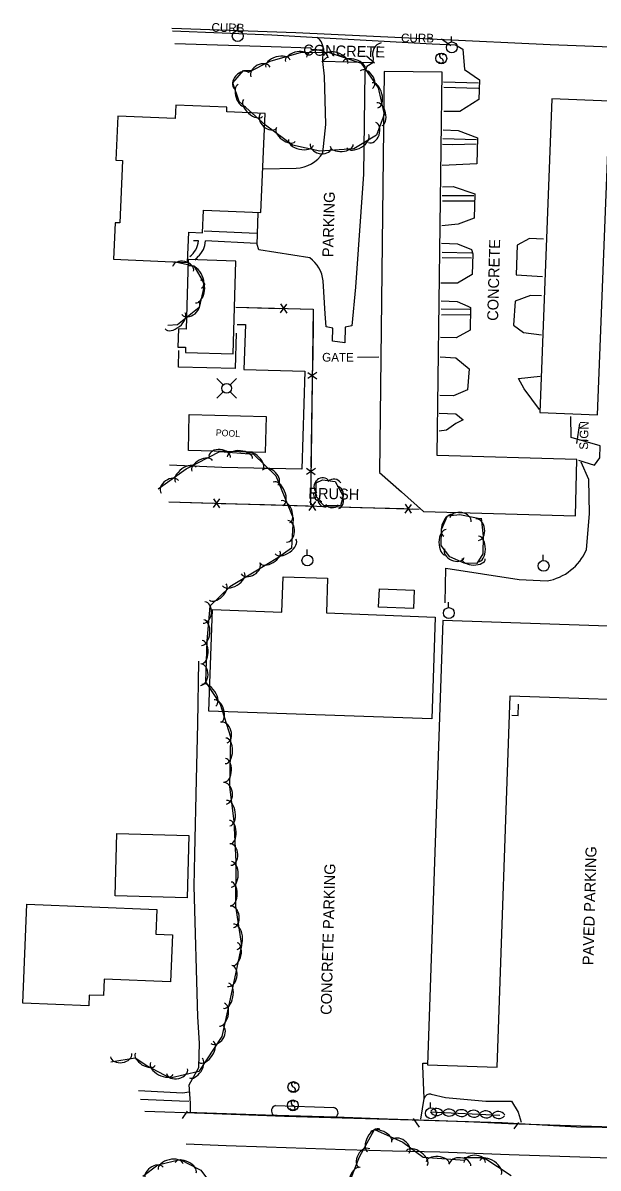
# Model space of a CAD drawing. Extents: x 978516 to 993312, y 1836504 to 1846212.
# Drawn here: x 992123 to 992388, y 1843389 to 1843914 of the extents above; entities that cross this region are included whole.
import ezdxf

# ---------------------------------------------------------------- set-up
doc = ezdxf.new("R2010")
doc.units = 0
for name, color, linetype in [('S_BUILDING', 7, 'Continuous'), ('S_CURB', 7, 'Continuous'), ('S_CURB_ANNOT', 7, 'Continuous'), ('S_EDGE_PAVEMENT', 7, 'Continuous'), ('S_FENCE', 7, 'Continuous'), ('S_GATE_ANNOT', 7, 'Continuous'), ('S_MISC_STRUCTURES', 7, 'Continuous'), ('S_MISC_STRUCTURES_ANNOT', 7, 'Continuous'), ('S_PARKING', 7, 'Continuous'), ('S_PARKING_ANNOT', 7, 'Continuous'), ('S_PAVEMENT_CROWN', 7, 'Continuous'), ('S_SHOULDER', 7, 'Continuous'), ('S_SIDEWALK', 7, 'Continuous'), ('S_SIGN', 7, 'Continuous'), ('S_SIGN_ANNOT', 7, 'Continuous'), ('S_TREE', 7, 'Continuous'), ('S_TREE_ANNOT', 7, 'Continuous'), ('S_UTILITY_POLE', 7, 'Continuous')]:
    doc.layers.add(name, color=color, linetype=linetype)

msp = doc.modelspace()

# ---------------------------------------------------------------- linework, layer by layer
at = {"layer": 'S_BUILDING'}
for points in [[(992289.36, 1843891.84), (992287.17, 1843707.89), (992297.28, 1843698.9), (992307.34, 1843690), (992377.22, 1843687.88), (992377.73, 1843713.8), (992313.63, 1843715.68), (992315.98, 1843891.53)], [(992165.07, 1843805.67), (992199.02, 1843804.2), (992199.63, 1843818.16), (992205.93, 1843817.89), (992206.37, 1843828.23), (992232.65, 1843827.1), (992234.62, 1843872.63), (992217.06, 1843873.38), (992217.15, 1843875.45), (992193.63, 1843876.47), (992193.37, 1843870.3), (992167.04, 1843871.44), (992166.16, 1843851.1), (992169.18, 1843850.97), (992167.94, 1843822.37), (992165.79, 1843822.46)], [(992387.29, 1843734.31), (992392.86, 1843878.32), (992366.3, 1843879.35), (992360.72, 1843735.34)], [(992219.91, 1843762.31), (992221.21, 1843804.87), (992199.39, 1843805.53), (992198.42, 1843773.65), (992194.81, 1843773.76), (992194.55, 1843765.42), (992198.13, 1843765.31), (992198.06, 1843762.98)], [(992210.44, 1843644.95), (992242.35, 1843643.78), (992242.88, 1843659.93), (992263.25, 1843659.36), (992262.8, 1843643.43), (992312.76, 1843641.51), (992311.19, 1843594.85), (992208.87, 1843598.29)], [(992287.12, 1843654.51), (992303.15, 1843653.84), (992302.79, 1843645.43), (992286.76, 1843646.1)], [(992341.23, 1843434.84), (992347.12, 1843605.36), (992428.11, 1843602.56), (992426.79, 1843564.38), (992432.65, 1843564.18), (992431.61, 1843534.15), (992459.6, 1843533.18), (992460.64, 1843563.31), (992465.46, 1843563.14), (992467.74, 1843629.12), (992436.7, 1843630.19), (992436.89, 1843635.78), (992316.24, 1843639.94), (992309.19, 1843435.94)], [(992166.61, 1843542.17), (992199.56, 1843541.3), (992198.81, 1843512.66), (992165.85, 1843513.53)], [(992192.14, 1843495.62), (992191.25, 1843474.09), (992160.78, 1843475.34), (992160.47, 1843467.76), (992153.88, 1843468.03), (992153.68, 1843463.08), (992123.44, 1843464.32), (992125.3, 1843509.75), (992184.96, 1843507.3), (992184.49, 1843495.94)]]:
    msp.add_lwpolyline(points, close=True, dxfattribs=at)
at = {"layer": 'S_CURB'}
for points in [[(992319.92, 1843903.58), (992315.56, 1843906.73)], [(992260.71, 1843896.34), (992263.3, 1843898.67)], [(992284.93, 1843895.65), (992281.23, 1843898.88)], [(992198.81, 1843414.73), (992196.52, 1843411.43)], [(992302.62, 1843411.36), (992305.35, 1843407.42)], [(992351.05, 1843409.58), (992348.89, 1843406.63)]]:
    msp.add_lwpolyline(points, dxfattribs=at)
at = {"layer": 'S_EDGE_PAVEMENT'}
for points in [[(992417.31, 1843902.12), (992365.54, 1843904.05), (992313.68, 1843906.55), (992248.74, 1843909.65), (992191.87, 1843911.65)], [(992179.44, 1843414.66), (992206.76, 1843413.8), (992243.58, 1843412.41), (992275.31, 1843411.48), (992307.57, 1843410.56), (992343.53, 1843409.47), (992377.6, 1843407.58), (992401.2, 1843407.2), (992442.39, 1843406.14), (992465.32, 1843405.43)], [(992480.68, 1843405.58), (992469.71, 1843405.26), (992455.87, 1843405.54), (992442.03, 1843405.82), (992428.63, 1843406.35), (992415.22, 1843406.87), (992393.94, 1843407.36), (992370.14, 1843408.14), (992346.34, 1843408.91), (992330.46, 1843409.6), (992314.58, 1843410.3), (992290.79, 1843411.1), (992267, 1843411.9), (992250.91, 1843412.41), (992234.82, 1843412.92), (992216.86, 1843413.48), (992198.9, 1843414.04)]]:
    msp.add_lwpolyline(points, dxfattribs=at)
at = {"layer": 'S_FENCE'}
for p, q in [((992241.68, 1843781.07), (992244.66, 1843785.09)), ((992241.79, 1843785.17), (992244.55, 1843781)), ((992258.4, 1843753.74), (992254.26, 1843750.94)), ((992254.3, 1843753.8), (992258.35, 1843750.88)), ((992257.74, 1843709.74), (992253.61, 1843706.94)), ((992253.65, 1843709.8), (992257.7, 1843706.88)), ((992210.9, 1843691.71), (992213.89, 1843695.72)), ((992211.02, 1843695.81), (992213.77, 1843691.63)), ((992254.89, 1843690.45), (992257.88, 1843694.47)), ((992255.01, 1843694.55), (992257.76, 1843690.37)), ((992298.88, 1843689.2), (992301.86, 1843693.21)), ((992298.99, 1843693.29), (992301.74, 1843689.11))]:
    msp.add_line(p, q, dxfattribs=at)
for points in [[(992221.17, 1843783.65), (992241.17, 1843783.13)], [(992221.17, 1843783.65), (992256.78, 1843782.73), (992255.45, 1843693)], [(992245.17, 1843783.03), (992256.78, 1843782.73), (992256.65, 1843774.34)], [(992256.65, 1843774.34), (992256.36, 1843754.34)], [(992286.91, 1843760.71), (992277.01, 1843760.59)], [(992286.91, 1843760.71), (992277.01, 1843760.59)], [(992256.3, 1843750.34), (992256, 1843730.34)], [(992256, 1843730.34), (992255.71, 1843710.34)], [(992255.65, 1843706.34), (992255.45, 1843693)], [(992190.4, 1843694.35), (992210.4, 1843693.77)], [(992190.4, 1843694.35), (992305.44, 1843691.06)], [(992214.4, 1843693.66), (992234.39, 1843693.09)], [(992234.39, 1843693.09), (992254.38, 1843692.52)], [(992258.38, 1843692.4), (992278.38, 1843691.83)], [(992278.38, 1843691.83), (992298.37, 1843691.26)], [(992302.37, 1843691.15), (992305.44, 1843691.06)]]:
    msp.add_lwpolyline(points, dxfattribs=at)
at = {"layer": 'S_MISC_STRUCTURES'}
msp.add_lwpolyline([(992199.84, 1843734.38), (992235.11, 1843733.59), (992234.74, 1843717.08), (992199.47, 1843717.87)], close=True, dxfattribs=at)
at = {"layer": 'S_PARKING'}
for points in [[(992321.99, 1843904.05), (992325.43, 1843902.16), (992326.24, 1843892.82), (992333.02, 1843888.06), (992332.78, 1843878.97), (992324.08, 1843873.44), (992316.69, 1843873.56)], [(992284.2, 1843898.13), (992284.1, 1843895.89), (992261.11, 1843896.5), (992261.24, 1843901.4)], [(992261.09, 1843854.61), (992262.46, 1843867.57), (992261.95, 1843889.73), (992261.11, 1843896.5)], [(992284.1, 1843895.89), (992281.28, 1843894.14), (992280.48, 1843891.72), (992279.89, 1843844.76), (992276.09, 1843792.94), (992274.44, 1843775.08), (992271.44, 1843774.47), (992271.2, 1843767.36), (992265.55, 1843768.08), (992265.75, 1843774.04), (992262.62, 1843774.76), (992262.25, 1843780.65), (992261.29, 1843795.76)], [(992316.47, 1843865.04), (992323.34, 1843864.85), (992332.11, 1843861.49), (992331.8, 1843849.51), (992315.92, 1843848.8)], [(992233.82, 1843847.19), (992248.85, 1843847.5)], [(992316.08, 1843838.97), (992321.04, 1843839.15), (992330.97, 1843835.79), (992330.67, 1843824.55), (992323.25, 1843821.81), (992315.8, 1843820.99)], [(992255.21, 1843806.35), (992231.75, 1843810.04), (992231.01, 1843812.53), (992231.48, 1843826.97)], [(992315.6, 1843813.1), (992323.02, 1843812.74), (992329.43, 1843810.21), (992330.01, 1843808.26), (992329.66, 1843798.73), (992322.98, 1843794.72), (992315.29, 1843794.73)], [(992362.49, 1843814.99), (992356.05, 1843815.16), (992350.41, 1843812.12), (992349.88, 1843798.52), (992362.03, 1843797.77)], [(992315.44, 1843786.57), (992322.79, 1843786.27), (992327.72, 1843784.13), (992328.97, 1843783.53), (992328.79, 1843773.19), (992322.34, 1843769.62), (992315.14, 1843769.81)], [(992361.54, 1843788.97), (992356.48, 1843789.11), (992349.44, 1843786.4), (992348.68, 1843775.4), (992353.21, 1843772.01), (992361.62, 1843771.04)], [(992315.05, 1843760.96), (992322.22, 1843760.49), (992328.41, 1843755.35), (992327.54, 1843745.71), (992321.12, 1843742.98), (992314.81, 1843743.1)], [(992360.56, 1843736.79), (992353.6, 1843746.16), (992351.05, 1843751.02), (992361, 1843751.99)], [(992314.64, 1843735), (992322.2, 1843734.8), (992325.59, 1843732.07), (992322.19, 1843730.3), (992317.88, 1843727.25), (992314.57, 1843726.87)], [(992378.6, 1843713.55), (992385.82, 1843711.23), (992388.37, 1843714.59), (992388.51, 1843720.1), (992375.12, 1843723.82), (992375, 1843733.48)], [(992382.15, 1843672.28), (992383.53, 1843689.08), (992383.35, 1843704.62), (992379.73, 1843712.62)], [(992317.39, 1843647.94), (992317.6, 1843663.97), (992351.22, 1843658.8), (992364.18, 1843658.04)], [(992204.48, 1843445.92), (992203.74, 1843458.09), (992202.01, 1843517.94), (992202.4, 1843532.69), (992203.15, 1843566.9), (992203.83, 1843592.5), (992204.2, 1843621.23)], [(992200.32, 1843414.48), (992200.36, 1843418.39), (992199.83, 1843426.83), (992204.23, 1843434.78), (992204.48, 1843445.92)], [(992307.72, 1843420.6), (992307.02, 1843435.48), (992307.06, 1843436.76), (992308.85, 1843436.74)], [(992306.22, 1843411.05), (992307.72, 1843420.6)], [(992310.91, 1843422.54), (992317.51, 1843421.04), (992336.04, 1843419.28), (992347.77, 1843419.33), (992350.78, 1843414.32), (992352.27, 1843409.63)], [(992239.38, 1843417.33), (992266.21, 1843416.39)]]:
    msp.add_lwpolyline(points, dxfattribs=at)
for centre, radius, start, end in [((992246.28, 1843794.18), 15.1, 6.0071, 53.7585), ((992310.46, 1843419.68), 2.89, 80.964, 161.4737), ((992240.19, 1843414.83), 2.62, 107.9996, 225.398)]:
    msp.add_arc(centre, radius, start, end, dxfattribs=at)
for centre, major_axis, ratio, start_param, end_param in [((992255.22, 1843902.35), (4.19, -4.42), 0.999884, 0.655466, 1.828277), ((992289.45, 1843899.76), (1.29, 5.36), 0.994773, 0.523441, 2.105878), ((992248.58, 1843862.06), (10.24, 10.37), 0.998447, 3.939507, 4.954136), ((992359.64, 1843682.23), (14.93, 19.57), 0.999923, 3.978482, 4.947949), ((992265.66, 1843413.99), (-1.58, 1.9), 0.999953, 3.065147, 5.364416)]:
    msp.add_ellipse(centre, major_axis=major_axis, ratio=ratio, start_param=start_param, end_param=end_param, dxfattribs=at)
at = {"layer": 'S_PAVEMENT_CROWN'}
msp.add_lwpolyline([(992480.29, 1843390.69), (992469.29, 1843390.7), (992455.79, 1843391.27), (992442.28, 1843391.83), (992428.63, 1843392.19), (992414.98, 1843392.54), (992393.12, 1843393.13), (992369.93, 1843393.89), (992346.74, 1843394.65), (992330.77, 1843395.24), (992314.8, 1843395.84), (992293.13, 1843396.39), (992271.46, 1843396.95), (992253.36, 1843397.55), (992235.26, 1843398.15), (992216.82, 1843398.85), (992198.38, 1843399.54)], dxfattribs=at)
at = {"layer": 'S_SHOULDER'}
msp.add_lwpolyline([(992192.15, 1843910.49), (992237.77, 1843908.72), (992256.31, 1843907.66), (992311.31, 1843904.52), (992321.99, 1843904.05)], dxfattribs=at)
at = {"layer": 'S_SIDEWALK'}
for points in [[(992193.19, 1843904.79), (992237.48, 1843903.37), (992255.58, 1843902.66), (992255.57, 1843902.15), (992261.12, 1843901.8)], [(992316.53, 1843887.12), (992332.62, 1843886.69)], [(992332.55, 1843884.01), (992316.73, 1843884.45)], [(992316.27, 1843861.13), (992331.65, 1843860.62)], [(992331.6, 1843858.57), (992320.82, 1843858.17), (992316.13, 1843858.29)], [(992316, 1843834.9), (992330.5, 1843835.02)], [(992330.43, 1843832.41), (992316.11, 1843832.34)], [(992206.62, 1843818.69), (992230.86, 1843817.62)], [(992204.06, 1843814.13), (992201.72, 1843814.22)], [(992230.69, 1843812.93), (992207.22, 1843814.14)], [(992315.87, 1843808.99), (992329.6, 1843808.6)], [(992203.71, 1843806.95), (992202.32, 1843805.27)], [(992329.39, 1843806.18), (992315.99, 1843806.33)], [(992315.43, 1843782.92), (992328.69, 1843782.74)], [(992328.62, 1843780.18), (992315.58, 1843780.11)], [(992221.78, 1843775.83), (992225.7, 1843775.72), (992224.9, 1843755.13), (992252.88, 1843754.27), (992251.5, 1843709.43), (992214.82, 1843710.12), (992190.76, 1843711.23)], [(992221.36, 1843771.72), (992220.94, 1843755.53), (992194.88, 1843756.22), (992195.08, 1843763.77)], [(992347.89, 1843596.42), (992350.87, 1843596.34), (992351.03, 1843601.5)], [(992176.49, 1843424.14), (992196.94, 1843423.16), (992199.61, 1843423.61)], [(992177.49, 1843420.17), (992195.34, 1843419.44), (992199.66, 1843419.31)]]:
    msp.add_lwpolyline(points, dxfattribs=at)
for centre, radius, start, end in [((992193.98, 1843814.97), 10.11, 307.0979, 355.2526), ((992198.23, 1843814.08), 8.99, 307.5529, 0.3748)]:
    msp.add_arc(centre, radius, start, end, dxfattribs=at)
at = {"layer": 'S_SIGN'}
msp.add_lwpolyline([(992379.06, 1843730.36), (992377.67, 1843721.16)], dxfattribs=at)
for centre in [(992315.54, 1843897.86), (992247.62, 1843425.79), (992247.39, 1843417.37)]:
    msp.add_circle(centre, 2.49, dxfattribs=at)
for centre, radius, start, end in [((992316.23, 1843899.19), 1.5, 167.1196, 241.9813), ((992315.62, 1843899.13), 0.95, 16.5258, 156.8957), ((992315.13, 1843896.52), 1.4, 358.6529, 73.7063), ((992315.39, 1843897.04), 1.28, 204.641, 335.359), ((992247.46, 1843424.96), 1.28, 204.641, 335.359), ((992248.3, 1843427.11), 1.5, 167.1196, 241.9813), ((992247.69, 1843427.05), 0.95, 16.5258, 156.8957), ((992247.2, 1843424.44), 1.4, 358.6529, 73.7063), ((992248.07, 1843418.7), 1.5, 167.1196, 241.9813), ((992247.46, 1843418.64), 0.95, 16.5258, 156.8957), ((992247.23, 1843416.55), 1.28, 204.641, 335.359), ((992246.98, 1843416.03), 1.4, 358.6529, 73.7063)]:
    msp.add_arc(centre, radius, start, end, dxfattribs=at)
at = {"layer": 'S_TREE'}
for points in [[(992227.06, 1843891.59), (992236.97, 1843896.59), (992251.41, 1843900.81), (992264.04, 1843900.52), (992278.75, 1843895.72), (992286.54, 1843884.38), (992289.33, 1843872.17), (992285.85, 1843862.67), (992275.36, 1843856.3), (992259.84, 1843855.23), (992247.19, 1843858.04), (992234.82, 1843867.2), (992222.76, 1843878.07), (992219.8, 1843886.71), (992224.73, 1843892.31), (992228.72, 1843892.29)], [(992192.68, 1843804.72), (992201.91, 1843802.63), (992206.81, 1843794.32), (992204.31, 1843783.5), (992194.4, 1843775.54), (992190, 1843775.35)], [(992185.47, 1843700.27), (992198.35, 1843709.49), (992213.86, 1843717.4), (992229.26, 1843716.3), (992239.51, 1843706.32), (992247.55, 1843686.88), (992246.71, 1843673.15), (992240.45, 1843668.65), (992230.32, 1843662.53), (992218.49, 1843655.41), (992209.25, 1843646.51), (992207.83, 1843630.63), (992207.33, 1843611.74), (992214.05, 1843601.46), (992218.78, 1843586.56), (992218.25, 1843563.64), (992220.36, 1843547.85), (992221.28, 1843529.17), (992221.05, 1843508.75), (992223.74, 1843490.73), (992218.58, 1843466.27), (992214.76, 1843449.03), (992204.28, 1843432.92), (992191, 1843429.85), (992180.4, 1843435.54), (992174.91, 1843438.98), (992163.78, 1843437.24)], [(992260.49, 1843694.31), (992257.87, 1843697.02), (992258.03, 1843703.07), (992260.96, 1843704.46), (992266.84, 1843703.73), (992270.45, 1843696.99), (992269.2, 1843692.49), (992261.62, 1843692.69), (992259.84, 1843694.49)], [(992333.81, 1843686.81), (992334.82, 1843678.63), (992334.63, 1843670.45), (992331.91, 1843666.1), (992326.01, 1843666.17), (992319.44, 1843669.07), (992315.54, 1843674.3), (992315.67, 1843681.6), (992318.44, 1843687.96), (992324.01, 1843688.59), (992333.24, 1843686.78), (992333.47, 1843686.68)], [(992310.59, 1843414.47), (992342.38, 1843412.94)], [(992310.63, 1843414.19), (992310.73, 1843414.18)], [(992339, 1843412.82), (992339.09, 1843412.82)], [(992178.47, 1843384.9), (992185.43, 1843390.15), (992195.59, 1843392.48), (992205.14, 1843387.63), (992212.48, 1843377.73), (992223.56, 1843376.01), (992238.54, 1843376.43), (992257.72, 1843377.51), (992272.07, 1843378.68), (992277.92, 1843393.7), (992284.91, 1843406.38), (992297.81, 1843400.54), (992307.29, 1843393.65), (992326.32, 1843392.18)], [(992325.93, 1843393.47), (992335.05, 1843393.46), (992347.59, 1843385.14)]]:
    msp.add_lwpolyline(points, dxfattribs=at)
for centre, start, end in [((992260.72, 1843701.34), 127.6879, 229.2848), ((992261, 1843701.78), 32.0651, 133.662), ((992266.27, 1843701.15), 32.0651, 133.662), ((992260.44, 1843698.19), 173.1334, 274.7303), ((992266.98, 1843697.9), 337.4174, 79.0143), ((992262.41, 1843695.67), 173.8786, 275.4755), ((992265.41, 1843695.32), 217.6879, 319.2848), ((992267.03, 1843694.62), 293.627, 35.2239), ((992313.51, 1843416.37), 216.4519, 318.0488), ((992313.38, 1843412.29), 36.4519, 138.0488), ((992319.15, 1843416.09), 216.4519, 318.0488), ((992319.1, 1843412.02), 36.4519, 138.0488), ((992324.89, 1843415.87), 216.4519, 318.0488), ((992324.74, 1843411.75), 36.4519, 138.0488), ((992330.3, 1843411.48), 36.4519, 138.0488), ((992330.57, 1843415.61), 216.4519, 318.0488), ((992335.95, 1843411.24), 36.4519, 138.0488), ((992341.74, 1843410.93), 36.4519, 138.0488), ((992336.23, 1843415.3), 216.4519, 318.0488), ((992341.87, 1843415), 216.4519, 318.0488)]:
    msp.add_arc(centre, 3.64, start, end, dxfattribs=at)
for centre, major_axis, ratio in [((992240.56, 1843895.43), (-5.63, -1.65), 0.55008), ((992249.07, 1843897.92), (-5.13, -1.5), 0.540699), ((992258.59, 1843898.26), (-4.95, 0.11), 0.685311), ((992267.06, 1843897.3), (-5.58, 1.82), 0.55008), ((992275.49, 1843894.55), (-5.08, 1.66), 0.540699), ((992223.8, 1843887.64), (-3.27, -3.72), 0.685311), ((992232.56, 1843891.69), (-4.42, -2.23), 0.685311), ((992281.07, 1843888.13), (-2.81, 4.08), 0.685311), ((992285.16, 1843880.92), (-1.31, 5.72), 0.55008), ((992224.06, 1843880.81), (1.73, -5.06), 0.540699), ((992229.15, 1843875.16), (4.36, -3.93), 0.55008), ((992287.13, 1843872.27), (-1.19, 5.21), 0.540699), ((992236.21, 1843869.16), (3.68, -3.32), 0.685311), ((992244.14, 1843862.94), (4.3, -3.18), 0.540699), ((992283.76, 1843863.86), (1.7, 4.65), 0.685311), ((992251.07, 1843859.35), (5.73, -1.27), 0.55008), ((992277.18, 1843859.89), (5.02, 3.04), 0.55008), ((992260.16, 1843857.6), (4.84, -1.08), 0.685311), ((992269.78, 1843858.04), (5.33, 0.37), 0.540699), ((992196.99, 1843801.3), (-4.83, 1.1), 0.685311), ((992202.5, 1843797.46), (-2.98, 5.05), 0.55008), ((992203.85, 1843790.93), (1.2, 5.21), 0.540699), ((992200.34, 1843783.37), (3.86, 3.1), 0.685311), ((992193.29, 1843777.37), (4.58, 3.67), 0.55008), ((992213.82, 1843715.02), (-4.94, 0.35), 0.685311), ((992205.76, 1843710.89), (-4.76, -2.43), 0.540699), ((992223.08, 1843714.62), (-5.85, 0.42), 0.55008), ((992229.8, 1843712.81), (-3.83, 3.73), 0.540699), ((992198.26, 1843706.82), (-4.77, -3.42), 0.55008), ((992237.01, 1843705.44), (-3.55, 3.46), 0.685311), ((992190.89, 1843701.22), (-4.03, -2.89), 0.685311), ((992240.64, 1843698.05), (-2.24, 5.42), 0.55008), ((992244.03, 1843689.85), (-2.04, 4.94), 0.540699), ((992318.84, 1843683.56), (-2.14, -4.9), 0.540699), ((992324.36, 1843686.1), (-4.86, 0.95), 0.685311), ((992332.06, 1843681.6), (-0.61, 4.92), 0.685311), ((992244.79, 1843680.83), (0.3, 4.95), 0.685311), ((992317.69, 1843675.75), (-0.11, -5.87), 0.55008), ((992244.07, 1843673.87), (4.76, 3.43), 0.55008), ((992332.56, 1843672.71), (0.14, 5.87), 0.55008), ((992236.89, 1843668.98), (4.58, 2.76), 0.540699), ((992321.54, 1843670.75), (4.53, -2), 0.685311), ((992227.94, 1843663.88), (4.25, 2.56), 0.685311), ((992330.4, 1843668.24), (5.35, -0.06), 0.540699), ((992220.14, 1843658.88), (5.03, 3.03), 0.55008), ((992212.94, 1843653.01), (3.85, 3.71), 0.540699), ((992206.6, 1843643.59), (0.44, 4.94), 0.685311), ((992206.03, 1843634.35), (0.52, 5.85), 0.55008), ((992205.57, 1843625.36), (0.14, 5.34), 0.540699), ((992205.04, 1843615.07), (0.13, 4.95), 0.685311), ((992208.84, 1843605.56), (-3.21, 4.91), 0.55008), ((992212.81, 1843598.36), (-1.62, 5.1), 0.540699), ((992215.68, 1843588.46), (-1.5, 4.72), 0.685311), ((992216.51, 1843580.1), (0.14, 5.87), 0.55008), ((992216.3, 1843571.24), (0.13, 5.35), 0.540699), ((992216.25, 1843560.59), (-0.66, 4.91), 0.685311), ((992217.74, 1843551.45), (-0.78, 5.82), 0.55008), ((992218.49, 1843542.8), (-0.26, 5.34), 0.540699), ((992218.73, 1843532.5), (-0.24, 4.95), 0.685311), ((992219.09, 1843523.38), (0.07, 5.87), 0.55008), ((992218.99, 1843514.52), (0.06, 5.35), 0.540699), ((992219.37, 1843503.89), (-0.73, 4.9), 0.685311), ((992221, 1843494.77), (-0.87, 5.8), 0.55008), ((992220.75, 1843486.8), (1.1, 5.23), 0.540699), ((992218.36, 1843476.77), (1.02, 4.85), 0.685311), ((992216.71, 1843467.66), (1.21, 5.74), 0.55008), ((992214.8, 1843459.02), (1.16, 5.22), 0.540699), ((992212.47, 1843449.87), (2.7, 4.15), 0.685311), ((992207.64, 1843441.97), (3.2, 4.92), 0.55008), ((992168.57, 1843440.4), (4.9, 0.76), 0.685311), ((992179.64, 1843438.51), (4.53, -2.84), 0.540699), ((992187.26, 1843434.26), (5.17, -2.77), 0.55008), ((992202.8, 1843434.53), (2.91, 4.48), 0.540699), ((992194.24, 1843433.05), (4.83, 1.11), 0.685311), ((992284.53, 1843401.3), (-2.83, -5.14), 0.55008), ((992287.89, 1843402.7), (-4.87, 2.21), 0.540699), ((992296.72, 1843398.39), (-4.01, 2.91), 0.685311), ((992280.29, 1843393.06), (-2.39, -4.34), 0.685311), ((992304.36, 1843393.16), (-4.75, 3.45), 0.55008), ((992191.27, 1843389.31), (-5.72, -1.31), 0.55008), ((992198.15, 1843388.8), (-4.77, 2.42), 0.540699), ((992313.89, 1843391.02), (-5.33, 0.41), 0.540699), ((992324.15, 1843389.96), (-4.94, 0.38), 0.685311), ((992330.89, 1843391.09), (-4.96, 0), 0.685311), ((992338.12, 1843388.88), (-4.89, 3.25), 0.55008), ((992183.86, 1843385.98), (-3.96, -2.98), 0.685311), ((992276.37, 1843383.88), (-1.94, -4.98), 0.540699)]:
    msp.add_ellipse(centre, major_axis=major_axis, ratio=ratio, start_param=3.141593, end_param=6.283185, dxfattribs=at)
at = {"layer": 'S_UTILITY_POLE'}
for p, q in [((992221.92, 1843910.66), (992221.92, 1843913.14)), ((992320.23, 1843905.44), (992320.23, 1843907.92)), ((992215.4, 1843748.04), (992212.42, 1843751.03)), ((992218.58, 1843748.04), (992221.57, 1843751.03)), ((992215.4, 1843744.86), (992212.42, 1843741.88)), ((992218.58, 1843744.86), (992221.57, 1843741.88)), ((992253.93, 1843669.98), (992253.93, 1843672.46)), ((992362.37, 1843667.5), (992362.37, 1843669.98)), ((992318.86, 1843645.82), (992318.86, 1843648.3)), ((992310.66, 1843416.29), (992310.66, 1843418.77))]:
    msp.add_line(p, q, dxfattribs=at)
for centre, radius in [((992222.06, 1843908.14), 2.5), ((992320.38, 1843902.92), 2.5), ((992217, 1843746.46), 2.21), ((992254.07, 1843667.46), 2.5), ((992362.51, 1843664.98), 2.5), ((992319.01, 1843643.3), 2.5), ((992310.8, 1843413.77), 2.5)]:
    msp.add_circle(centre, radius, dxfattribs=at)

# ---------------------------------------------------------------- texts
at = {"layer": 'S_CURB_ANNOT'}
for rotation, p in [(358.4864, (992209.98, 1843910.14)), (359.5966, (992297.04, 1843905.27))]:
    msp.add_text('CURB', height=4, rotation=rotation, dxfattribs=at).set_placement(p)
at = {"layer": 'S_GATE_ANNOT'}
msp.add_text('GATE', height=4, dxfattribs=at).set_placement((992260.83, 1843758.72))
at = {"layer": 'S_MISC_STRUCTURES_ANNOT'}
msp.add_text('POOL', height=3, rotation=356.5366, dxfattribs=at).set_placement((992211.94, 1843724.71))
at = {"layer": 'S_PARKING_ANNOT'}
for s, height, rotation, p in [('CONCRETE', 5, 358.4864, (992252.12, 1843899.27)), ('PARKING', 5, 88.4864, (992265.91, 1843806.6)), ('CONCRETE', 5, 88.4864, (992341.6, 1843777.38)), ('PAVED PARKING', 5.0005, 88.4864, (992385.39, 1843481.64)), ('CONCRETE PARKING', 5.0005, 88.4864, (992265.11, 1843458.87))]:
    msp.add_text(s, height=height, rotation=rotation, dxfattribs=at).set_placement(p)
at = {"layer": 'S_SIGN_ANNOT'}
msp.add_text('SIGN', height=4, rotation=88.4864, dxfattribs=at).set_placement((992382.88, 1843718.25))
at = {"layer": 'S_TREE_ANNOT'}
msp.add_text('BRUSH', height=5, rotation=358.4864, dxfattribs=at).set_placement((992254.42, 1843695.88))

doc.saveas('drawing.dxf')
